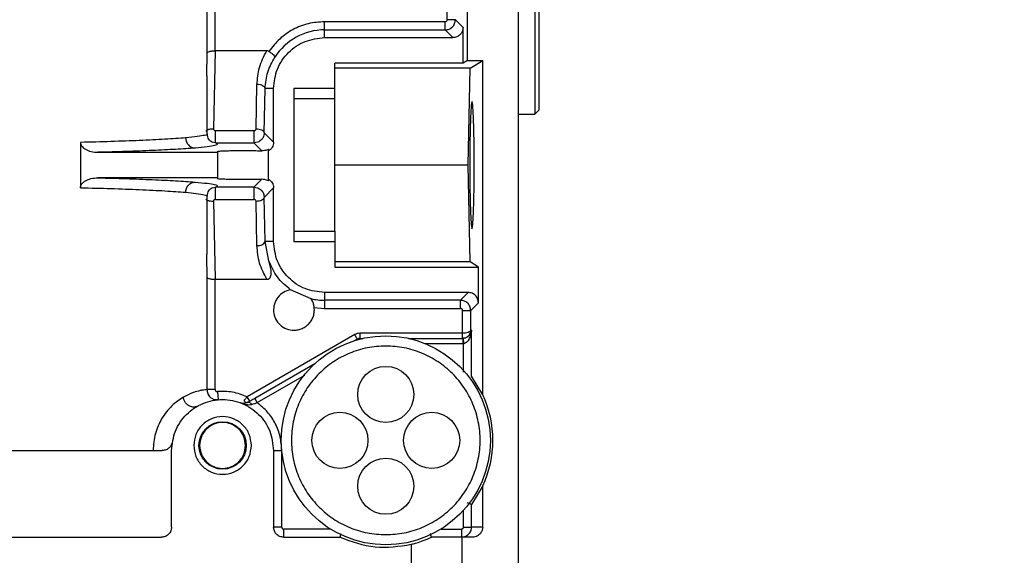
# Model space of a CAD drawing. Header units: inches. Extents: x 170 to 312, y 215 to 248.
# Tile 299 of 387: x 250.551 to 250.789, y 243.853 to 243.982. Entities that reach past the tile are written whole.
import ezdxf

# ---------------------------------------------------------------- set-up
doc = ezdxf.new("R2010")
doc.units = ezdxf.units.IN
doc.header["$LTSCALE"] = 0.25
doc.header["$MEASUREMENT"] = 0
doc.layers.add('ANNOTATIONS', color=1, linetype='Continuous')
doc.layers.add('STANDARD MOTOR LH', color=7, linetype='Continuous')
doc.styles.add('ARIAL', font='arial.ttf', dxfattribs={"height": 0.09375})
doc.dimstyles.new('STANDARD$0', dxfattribs={"dimtxt": 0.09375, "dimasz": 0.09375, "dimexe": 0.03125, "dimexo": 0.046875, "dimgap": 0.09, "dimtad": 0, "dimtih": 1, "dimtoh": 1, "dimdec": 4, "dimzin": 0, "dimdsep": 46, "dimtxsty": 'ARIAL', "dimcen": 0.09, "dimadec": 0, "dimazin": 0, "dimtfac": 1, "dimtdec": 4, "dimtofl": 0, "dimtmove": 0, "dimatfit": 1, "dimfxl": 1, "dimtolj": 1, "dimtzin": 0, "dimarcsym": 0})

# ---------------------------------------------------------------- blocks, each defined once
blk = doc.blocks.new('*D187')
at = {"layer": 'ANNOTATIONS', "color": 0, "lineweight": -2, "transparency": 16777216}
for p, q in [((250.4732333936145, 244.139293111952), (250.4732333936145, 244.8907997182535)), ((251.259529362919, 243.2925159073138), (251.259529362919, 244.8907997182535)), ((250.5669833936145, 244.8595497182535), (250.5764345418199, 244.8595497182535)), ((251.165779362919, 244.8595497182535), (251.1466545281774, 244.8595497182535))]:
    blk.add_line(p, q, dxfattribs=at)
at = {"layer": 'ANNOTATIONS', "color": 0, "transparency": 16777216}
for points in [[(250.5669833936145, 244.8751747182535), (250.5669833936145, 244.8439247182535), (250.4732333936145, 244.8595497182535)], [(251.165779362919, 244.8751747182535), (251.165779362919, 244.8439247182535), (251.259529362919, 244.8595497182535)]]:
    blk.add_solid(points, dxfattribs=at)
at = {"layer": 'defpoints', "color": 0, "transparency": 16777216}
for p in [(250.4732333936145, 244.8595497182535), (250.4732333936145, 244.092418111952), (251.259529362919, 243.2456409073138)]:
    blk.add_point(p, dxfattribs=at)
at = {"layer": 'ANNOTATIONS', "color": 0, "transparency": 16777216, "insert": (250.8615445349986, 244.8595497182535), "char_height": 0.09375, "attachment_point": 5, "style": 'ARIAL'}
blk.add_mtext('\\A1;17 3/8"', dxfattribs=at)
blk = doc.blocks.new('*D188')
at = {"layer": 'ANNOTATIONS', "color": 0, "lineweight": -2, "transparency": 16777216}
for p, q in [((250.3584835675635, 244.6822504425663), (250.3584835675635, 245.2424847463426)), ((251.259529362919, 243.2925159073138), (251.259529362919, 245.2424847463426)), ((250.4522335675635, 245.2112347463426), (250.66676387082, 245.2112347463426)), ((251.165779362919, 245.2112347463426), (251.0289560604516, 245.2112347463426))]:
    blk.add_line(p, q, dxfattribs=at)
at = {"layer": 'ANNOTATIONS', "color": 0, "transparency": 16777216}
for points in [[(250.4522335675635, 245.2268597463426), (250.4522335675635, 245.1956097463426), (250.3584835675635, 245.2112347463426)], [(251.165779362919, 245.2268597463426), (251.165779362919, 245.1956097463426), (251.259529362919, 245.2112347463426)]]:
    blk.add_solid(points, dxfattribs=at)
at = {"layer": 'defpoints', "color": 0, "transparency": 16777216}
for p in [(250.3584835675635, 245.2112347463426), (250.3584835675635, 244.6353754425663), (251.259529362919, 243.2456409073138)]:
    blk.add_point(p, dxfattribs=at)
at = {"layer": 'ANNOTATIONS', "color": 0, "transparency": 16777216, "insert": (250.8478599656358, 245.2112347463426), "char_height": 0.09375, "attachment_point": 5, "style": 'ARIAL'}
blk.add_mtext('\\A1;20"', dxfattribs=at)

msp = doc.modelspace()

# ---------------------------------------------------------------- linework, layer by layer
at = {"layer": 'STANDARD MOTOR LH'}
for p, q in [((250.6714996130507, 243.7554834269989), (250.6714996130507, 244.2672944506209)), ((250.6754366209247, 244.1565661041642), (250.6754366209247, 243.9597157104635)), ((250.6764208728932, 244.1555818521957), (250.6764208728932, 243.960699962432)), ((250.6591964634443, 243.9726475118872), (250.6591964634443, 244.1436343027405)), ((250.5963789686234, 244.052057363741), (250.5963789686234, 243.9744583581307)), ((250.5983512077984, 243.9749858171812), (250.5983453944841, 244.0520573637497)), ((250.6543310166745, 243.9824965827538), (250.6543310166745, 244.0520571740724)), ((250.6247476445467, 243.9781704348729), (250.6247476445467, 243.9820047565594)), ((250.6538391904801, 243.9820047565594), (250.6247476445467, 243.9820047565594)), ((250.656298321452, 243.9824965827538), (250.6543310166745, 243.9824965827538)), ((250.6581653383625, 243.980629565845), (250.6562983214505, 243.9824965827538)), ((250.6247476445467, 243.9800374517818), (250.6538391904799, 243.9800374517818)), ((250.655706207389, 243.9781704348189), (250.6538391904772, 243.9800374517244)), ((250.658165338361, 243.9720188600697), (250.658165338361, 243.9806295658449)), ((250.6247476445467, 243.9781704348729), (250.655706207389, 243.9781704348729)), ((250.5963789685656, 243.9744583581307), (250.5962734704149, 243.9689285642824)), ((250.5983512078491, 243.9749858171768), (250.5979673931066, 243.9561894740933)), ((250.6107995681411, 243.9749858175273), (250.5983512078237, 243.9749858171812)), ((250.658165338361, 243.9720188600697), (250.627208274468, 243.9720188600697)), ((250.627208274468, 243.9633870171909), (250.627208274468, 243.9720188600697)), ((250.6591964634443, 243.9726475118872), (250.658165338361, 243.9720188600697)), ((250.6591964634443, 243.9726475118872), (250.6628874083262, 243.9726475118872)), ((250.6598383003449, 243.9707885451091), (250.6628874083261, 243.9726475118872)), ((250.6628874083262, 243.8919798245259), (250.6628874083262, 243.9726475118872)), ((250.5964504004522, 243.9549274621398), (250.5964504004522, 243.9689285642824)), ((250.6598383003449, 243.9707885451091), (250.627208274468, 243.9707885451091)), ((250.6593670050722, 243.9474125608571), (250.6598383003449, 243.9707885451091)), ((250.6082219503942, 243.956186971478), (250.6084369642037, 243.9668515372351)), ((250.6101892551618, 243.9552027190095), (250.6104042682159, 243.965867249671)), ((250.6124444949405, 243.9658672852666), (250.6104042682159, 243.965867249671)), ((250.6124444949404, 243.9529474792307), (250.6124444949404, 243.9658672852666)), ((250.627208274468, 243.9658672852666), (250.617365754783, 243.9658672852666)), ((250.617365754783, 243.9658672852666), (250.617365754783, 243.9289578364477)), ((250.627208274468, 243.9633870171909), (250.617365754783, 243.9633870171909)), ((250.6714996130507, 243.9597157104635), (250.6754366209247, 243.9597157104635)), ((250.6754366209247, 243.9597157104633), (250.6764208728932, 243.960699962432)), ((250.6077204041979, 243.9557048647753), (250.5984323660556, 243.9557048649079)), ((250.6124444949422, 243.9529474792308), (250.6101892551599, 243.9552027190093)), ((250.565876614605, 243.952878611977), (250.565876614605, 243.9419465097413)), ((250.5984323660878, 243.952753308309), (250.597512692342, 243.9529302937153)), ((250.5984323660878, 243.9527533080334), (250.6077204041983, 243.9527533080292)), ((250.6086305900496, 243.9529278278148), (250.6077204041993, 243.9527533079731)), ((250.6096265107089, 243.9508472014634), (250.6077204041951, 243.9527533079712)), ((250.5700779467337, 243.9504883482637), (250.5989110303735, 243.9504883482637)), ((250.5989110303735, 243.9504883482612), (250.5989110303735, 243.9441219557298)), ((250.6112141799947, 243.9511712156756), (250.6112141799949, 243.950817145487)), ((250.6112141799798, 243.9440079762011), (250.6112141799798, 243.9508171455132)), ((250.6593670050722, 243.9474125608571), (250.627208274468, 243.9474125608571)), ((250.6598383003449, 243.9240365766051), (250.6593670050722, 243.9474125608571)), ((250.5989110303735, 243.9443367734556), (250.5700779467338, 243.9443367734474)), ((250.6077204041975, 243.9420718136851), (250.6096265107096, 243.9439779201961)), ((250.6112141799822, 243.9440079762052), (250.6112141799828, 243.9436539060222)), ((250.597512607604, 243.9418947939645), (250.5984323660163, 243.9420718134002)), ((250.6077204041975, 243.9420718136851), (250.5984323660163, 243.9420718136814)), ((250.6077204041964, 243.9420718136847), (250.6086317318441, 243.9418968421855)), ((250.6101892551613, 243.9396224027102), (250.6124444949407, 243.9418776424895)), ((250.6124444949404, 243.9289578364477), (250.6124444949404, 243.9418776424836)), ((250.5964504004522, 243.9258965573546), (250.5964504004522, 243.9398991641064)), ((250.5979673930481, 243.938635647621), (250.5983512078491, 243.9198393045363)), ((250.5984323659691, 243.9391202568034), (250.6077204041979, 243.939120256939)), ((250.6084369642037, 243.9279735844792), (250.6082219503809, 243.9386381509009)), ((250.6104042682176, 243.9289578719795), (250.6101892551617, 243.9396224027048)), ((250.617365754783, 243.9314381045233), (250.627208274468, 243.9314381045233)), ((250.627208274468, 243.9314381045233), (250.627208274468, 243.9228062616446)), ((250.6124444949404, 243.9289578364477), (250.6104042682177, 243.9289578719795)), ((250.6112943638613, 243.924300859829), (250.6104042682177, 243.9289578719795)), ((250.617365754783, 243.9289578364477), (250.627208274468, 243.9289578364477)), ((250.5962734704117, 243.9258965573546), (250.5962824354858, 243.9254266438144)), ((250.5962824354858, 243.9254266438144), (250.5963789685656, 243.9203667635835)), ((250.6598383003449, 243.9240365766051), (250.627208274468, 243.9240365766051)), ((250.6618562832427, 243.9228062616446), (250.6598383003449, 243.9240365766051)), ((250.627208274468, 243.9228062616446), (250.6618562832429, 243.9228062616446)), ((250.6618562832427, 243.9141955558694), (250.6618562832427, 243.9228062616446)), ((250.5963789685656, 243.9203667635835), (250.5963789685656, 243.8932209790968)), ((250.5983453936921, 243.8932209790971), (250.5983512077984, 243.919839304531)), ((250.5983512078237, 243.919839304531), (250.6107995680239, 243.9198393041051)), ((250.6215332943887, 243.9150889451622), (250.6165426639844, 243.9173235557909)), ((250.6593971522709, 243.9166546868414), (250.6247476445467, 243.9166546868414)), ((250.6247476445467, 243.9166546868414), (250.6247476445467, 243.9128203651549)), ((250.657530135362, 243.9147876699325), (250.6593971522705, 243.9166546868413)), ((250.657530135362, 243.9147876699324), (250.6247476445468, 243.9147876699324)), ((250.659989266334, 243.9123285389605), (250.6618562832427, 243.9141955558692)), ((250.6222570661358, 243.9130137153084), (250.6247476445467, 243.9128203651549)), ((250.6247476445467, 243.9128203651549), (250.657530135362, 243.9128203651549)), ((250.6580219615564, 243.9123285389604), (250.6599892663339, 243.9123285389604)), ((250.6580219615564, 243.9068126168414), (250.6580219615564, 243.9123285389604)), ((250.6599892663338, 243.9075503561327), (250.6599892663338, 243.9123285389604)), ((250.6602040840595, 243.9075503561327), (250.6599892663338, 243.9075503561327)), ((250.6602040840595, 243.8964443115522), (250.6602040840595, 243.9075503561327)), ((250.6320175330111, 243.9064825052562), (250.6060653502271, 243.891499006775)), ((250.6320029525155, 243.9050534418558), (250.6326326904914, 243.9054170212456)), ((250.6326326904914, 243.9054170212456), (250.632017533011, 243.9064825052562)), ((250.6332478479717, 243.9068121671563), (250.6332478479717, 243.9055818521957)), ((250.6579961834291, 243.9068121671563), (250.6332478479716, 243.9068121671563)), ((250.6332478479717, 243.9055818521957), (250.6339750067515, 243.9055818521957)), ((250.6450478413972, 243.9055818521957), (250.6581250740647, 243.9055818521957)), ((250.658021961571, 243.9068126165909), (250.6579961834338, 243.9068121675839)), ((250.657996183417, 243.9055818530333), (250.6579961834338, 243.9068121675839)), ((250.6579961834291, 243.9055818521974), (250.6580648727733, 243.9055830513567)), ((250.6581938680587, 243.9055830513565), (250.6581250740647, 243.9055818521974)), ((250.6581250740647, 243.9055818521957), (250.6581250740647, 243.9043515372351)), ((250.6581938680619, 243.9055830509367), (250.6582367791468, 243.9043534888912)), ((250.6489816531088, 243.9043515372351), (250.6581250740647, 243.9043515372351)), ((250.658236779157, 243.9043534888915), (250.6581250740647, 243.9043515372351)), ((250.6582367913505, 243.8974634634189), (250.6582368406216, 243.9043534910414)), ((250.6078996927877, 243.8911374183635), (250.6224135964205, 243.8995170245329)), ((250.608514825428, 243.8900719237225), (250.6199858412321, 243.8966947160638)), ((250.6602040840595, 243.8964443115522), (250.6602064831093, 243.8964431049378)), ((250.6628874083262, 243.891979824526), (250.6602064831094, 243.8964431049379)), ((250.5983453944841, 243.8932209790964), (250.5963789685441, 243.8932209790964)), ((250.5986733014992, 243.8907693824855), (250.598505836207, 243.8907846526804)), ((250.5988660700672, 243.8907518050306), (250.5987954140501, 243.8907582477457)), ((250.5987958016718, 243.8907360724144), (250.5990552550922, 243.8907700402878)), ((250.5988814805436, 243.8927308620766), (250.5990552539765, 243.8907700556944)), ((250.6066805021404, 243.8904335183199), (250.6060653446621, 243.8914990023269)), ((250.608514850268, 243.890071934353), (250.6078996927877, 243.8911374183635)), ((250.6715119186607, 243.8875573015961), (250.6714996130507, 243.8875573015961)), ((250.5878381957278, 243.8600601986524), (250.5878381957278, 243.8785149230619)), ((250.6124444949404, 243.8785149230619), (250.6124444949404, 243.8600601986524)), ((250.6124444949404, 243.8785149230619), (250.6144129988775, 243.8785149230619)), ((250.6144129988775, 243.8600601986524), (250.6144129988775, 243.8784873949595)), ((250.6628874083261, 243.8699712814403), (250.6602064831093, 243.8655080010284)), ((250.6628874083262, 243.8600601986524), (250.6628874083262, 243.8699712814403)), ((250.6602040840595, 243.865506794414), (250.6602064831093, 243.8655080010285)), ((250.6602040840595, 243.8600601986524), (250.6602040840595, 243.865506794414)), ((250.658236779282, 243.8600601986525), (250.658236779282, 243.8640793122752)), ((250.6144129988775, 243.8600601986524), (250.6124444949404, 243.8600601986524)), ((250.6149051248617, 243.8575995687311), (250.6149051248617, 243.8595680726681)), ((250.6261756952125, 243.8595680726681), (250.6149051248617, 243.8595680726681)), ((250.6528471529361, 243.8595680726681), (250.6577443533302, 243.8595680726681)), ((250.6577443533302, 243.8595680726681), (250.6577443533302, 243.8575995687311)), ((250.6628874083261, 243.8600601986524), (250.6602040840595, 243.8600601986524)), ((250.534475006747, 243.8575995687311), (250.5853775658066, 243.8575995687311)), ((250.6149051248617, 243.8575995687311), (250.6285071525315, 243.8575995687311)), ((250.6579661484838, 243.8512422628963), (250.6579661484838, 243.8575995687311)), ((250.6604252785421, 243.8575995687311), (250.6579661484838, 243.8575995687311)), ((250.6456629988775, 243.8558819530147), (250.6456629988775, 243.8510275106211)), ((250.6714996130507, 243.8555691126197), (250.6715119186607, 243.8555691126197))]:
    msp.add_line(p, q, dxfattribs=at)
for centre, radius in [((250.6395114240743, 243.8809755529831), 0.02522145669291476), ((250.6395114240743, 243.8920483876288), 0.006766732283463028), ((250.6284385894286, 243.8809755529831), 0.006766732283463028), ((250.65058425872, 243.8809755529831), 0.006766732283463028), ((250.6001413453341, 243.8797452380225), 0.005720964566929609), ((250.6395114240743, 243.8699027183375), 0.006766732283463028)]:
    msp.add_circle(centre, radius, dxfattribs=at)
for centre, radius, start, end in [((250.6247476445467, 243.9658672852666), 0.01417016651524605, 90, 147.8344107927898), ((250.6087611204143, 243.9297838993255), 0.001839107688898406, 259.8481647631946, 333.3098736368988), ((250.6247476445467, 243.9289578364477), 0.01417016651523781, 256.6752316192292, 270.0000000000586), ((250.6332478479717, 243.9043515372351), 0.00123031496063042, 90, 120.0000000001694), ((250.6395114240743, 243.8809755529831), 0.02583661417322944, 334.7912347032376, 25.20876529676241)]:
    msp.add_arc(centre, radius, start, end, dxfattribs=at)
for points in [[(250.6247476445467, 243.9820047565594), (250.623427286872, 243.9819113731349), (250.6207865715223, 243.9817246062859), (250.6170770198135, 243.9802265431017), (250.6137693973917, 243.9779760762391), (250.6121459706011, 243.9758849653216), (250.6113342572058, 243.9748394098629)], [(250.65383919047, 243.9800374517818), (250.65383919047, 243.9800744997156), (250.65383919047, 243.9801485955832), (250.65383919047, 243.9806067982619), (250.65383919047, 243.9812481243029), (250.65383919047, 243.9817525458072), (250.65383919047, 243.9820047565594)], [(250.6124444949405, 243.9658672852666), (250.6126294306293, 243.9674794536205), (250.6129993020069, 243.9707037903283), (250.6158443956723, 243.974770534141), (250.619911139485, 243.9776156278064), (250.6231354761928, 243.9779854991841), (250.6247476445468, 243.9781704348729)], [(250.6104042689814, 243.9658672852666), (250.6103682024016, 243.9659938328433), (250.6102960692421, 243.9662469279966), (250.609838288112, 243.9665683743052), (250.6091957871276, 243.9667974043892), (250.6086899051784, 243.9668334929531), (250.6084369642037, 243.9668515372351)], [(250.627208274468, 243.9314381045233), (250.627208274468, 243.9317635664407), (250.627208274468, 243.9324144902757), (250.627208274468, 243.9361455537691), (250.627208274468, 243.94132362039), (250.627208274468, 243.9474125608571), (250.627208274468, 243.9535015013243), (250.627208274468, 243.9586795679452), (250.627208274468, 243.9624106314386), (250.627208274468, 243.9630615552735), (250.627208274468, 243.9633870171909)], [(250.5984323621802, 243.9527533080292), (250.5984323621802, 243.9527718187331), (250.5984323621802, 243.952808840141), (250.5984323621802, 243.9530251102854), (250.5984323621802, 243.9533438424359), (250.5984323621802, 243.9537557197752), (250.5984323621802, 243.9542308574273), (250.5984323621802, 243.9547372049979), (250.5984323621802, 243.9552470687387), (250.5984323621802, 243.9555522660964), (250.5984323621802, 243.9557048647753)], [(250.6077204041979, 243.9557048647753), (250.6077204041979, 243.9555522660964), (250.6077204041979, 243.9552470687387), (250.6077204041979, 243.9547372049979), (250.6077204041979, 243.9542308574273), (250.6077204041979, 243.9537557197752), (250.6077204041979, 243.9533438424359), (250.6077204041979, 243.9530251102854), (250.6077204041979, 243.952808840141), (250.6077204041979, 243.9527718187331), (250.6077204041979, 243.9527533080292)], [(250.6082219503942, 243.9561869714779), (250.6084748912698, 243.9561689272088), (250.6089807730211, 243.9561328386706), (250.609623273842, 243.955903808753), (250.6100810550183, 243.9555823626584), (250.6101531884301, 243.9553292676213), (250.610189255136, 243.9552027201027)], [(250.5984323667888, 243.939120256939), (250.5984323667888, 243.9392728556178), (250.5984323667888, 243.9395780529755), (250.5984323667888, 243.9400879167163), (250.5984323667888, 243.940594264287), (250.5984323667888, 243.941069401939), (250.5984323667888, 243.9414812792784), (250.5984323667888, 243.9418000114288), (250.5984323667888, 243.9420162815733), (250.5984323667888, 243.9420533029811), (250.5984323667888, 243.9420718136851)], [(250.6077204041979, 243.9420718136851), (250.6077204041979, 243.9420533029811), (250.6077204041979, 243.9420162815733), (250.6077204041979, 243.9418000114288), (250.6077204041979, 243.9414812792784), (250.6077204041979, 243.941069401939), (250.6077204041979, 243.940594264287), (250.6077204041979, 243.9400879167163), (250.6077204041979, 243.9395780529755), (250.6077204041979, 243.9392728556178), (250.6077204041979, 243.939120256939)], [(250.6101892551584, 243.9396224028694), (250.6101531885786, 243.9394958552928), (250.6100810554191, 243.9392427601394), (250.6096232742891, 243.9389213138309), (250.6089807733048, 243.9386922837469), (250.6084748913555, 243.9386561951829), (250.6082219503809, 243.9386381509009)], [(250.6247476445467, 243.9166546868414), (250.6231354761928, 243.9168396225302), (250.619911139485, 243.9172094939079), (250.6158443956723, 243.9200545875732), (250.6129993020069, 243.9241213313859), (250.6126294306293, 243.9273456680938), (250.6124444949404, 243.9289578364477)], [(250.6165426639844, 243.9173235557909), (250.6153939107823, 243.9182803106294), (250.613096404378, 243.9201938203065), (250.6118950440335, 243.9229318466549), (250.6112943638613, 243.924300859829)], [(250.6165426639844, 243.9173235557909), (250.6159526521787, 243.917156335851), (250.6147726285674, 243.9168218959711), (250.6133868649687, 243.9155486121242), (250.6125364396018, 243.9139024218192), (250.6123477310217, 243.912049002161), (250.6128437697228, 243.910253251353), (250.6139575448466, 243.9087724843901), (250.6155367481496, 243.9077489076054), (250.6167560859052, 243.907616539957), (250.617365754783, 243.9075503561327)], [(250.6575301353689, 243.9128203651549), (250.6575301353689, 243.9130725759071), (250.6575301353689, 243.9135769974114), (250.6575301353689, 243.9142183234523), (250.6575301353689, 243.9146765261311), (250.6575301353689, 243.9147506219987), (250.6575301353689, 243.9147876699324)], [(250.617365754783, 243.9075503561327), (250.6177104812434, 243.9075713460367), (250.6183999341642, 243.9076133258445), (250.6193885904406, 243.9079480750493), (250.6202883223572, 243.9084663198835), (250.6210591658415, 243.9091649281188), (250.6216686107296, 243.9100080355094), (250.6220845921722, 243.9109593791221), (250.6223083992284, 243.9119788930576), (250.6222741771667, 243.9126687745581), (250.6222570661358, 243.9130137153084)], [(250.6332478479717, 243.9068121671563), (250.6330318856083, 243.9067979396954), (250.6325999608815, 243.9067694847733), (250.6322116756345, 243.9065781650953), (250.632017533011, 243.9064825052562)], [(250.6395114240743, 243.9037363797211), (250.6380217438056, 243.9036516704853), (250.635042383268, 243.9034822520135), (250.6307450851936, 243.9021288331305), (250.6267846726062, 243.9000253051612), (250.6233133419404, 243.8971728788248), (250.620464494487, 243.8937025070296), (250.6183476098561, 243.889741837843), (250.6170440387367, 243.8854446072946), (250.6166038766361, 243.8809755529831), (250.6170440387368, 243.8765064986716), (250.6183476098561, 243.8722092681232), (250.620464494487, 243.8682485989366), (250.6233133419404, 243.8647782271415), (250.6267846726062, 243.8619258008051), (250.6307450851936, 243.8598222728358), (250.635042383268, 243.8584688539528), (250.6380217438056, 243.858299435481), (250.6395114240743, 243.8582147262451)], [(250.6395114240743, 243.8582147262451), (250.6410011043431, 243.858299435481), (250.6439804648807, 243.8584688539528), (250.648277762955, 243.8598222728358), (250.6522381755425, 243.8619258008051), (250.6557095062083, 243.8647782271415), (250.6585583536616, 243.8682485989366), (250.6606752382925, 243.8722092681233), (250.6619788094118, 243.8765064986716), (250.6624189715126, 243.8809755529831), (250.6619788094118, 243.8854446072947), (250.6606752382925, 243.889741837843), (250.6585583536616, 243.8937025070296), (250.6557095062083, 243.8971728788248), (250.6522381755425, 243.9000253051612), (250.648277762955, 243.9021288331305), (250.6439804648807, 243.9034822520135), (250.6410011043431, 243.9036516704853), (250.6395114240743, 243.9037363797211)], [(250.5878381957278, 243.8785149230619), (250.5880231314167, 243.8801251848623), (250.5883930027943, 243.8833457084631), (250.5912380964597, 243.8874410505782), (250.5953048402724, 243.8901774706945), (250.6001413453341, 243.891138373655), (250.6049778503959, 243.8901774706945), (250.6090445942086, 243.8874410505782), (250.611889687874, 243.8833457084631), (250.6122595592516, 243.8801251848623), (250.6124444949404, 243.8785149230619)], [(250.6060653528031, 243.8914989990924), (250.6049080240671, 243.8919374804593), (250.6025933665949, 243.892814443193), (250.6001187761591, 243.892758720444), (250.5988814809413, 243.8927308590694)], [(250.6144129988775, 243.8785149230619), (250.6143366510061, 243.8796380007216), (250.6141839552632, 243.8818841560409), (250.6129566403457, 243.885055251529), (250.611108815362, 243.8879096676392), (250.6093794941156, 243.8893511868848), (250.6085148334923, 243.8900719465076)], [(250.6070926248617, 243.8797452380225), (250.6069881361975, 243.8806550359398), (250.6067791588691, 243.8824746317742), (250.6051716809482, 243.8847885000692), (250.602873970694, 243.8863345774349), (250.6001413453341, 243.8868774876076), (250.5974087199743, 243.8863345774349), (250.5951110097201, 243.8847885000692), (250.5935035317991, 243.8824746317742), (250.5932945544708, 243.8806550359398), (250.5931900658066, 243.8797452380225)], [(250.605677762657, 243.8797452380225), (250.605594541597, 243.8804698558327), (250.6054280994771, 243.8819190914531), (250.6041478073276, 243.8837619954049), (250.602317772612, 243.8849933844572), (250.6001413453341, 243.8854257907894), (250.5979649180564, 243.8849933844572), (250.5961348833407, 243.8837619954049), (250.5948545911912, 243.8819190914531), (250.5946881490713, 243.8804698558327), (250.5946049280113, 243.8797452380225)], [(250.5931900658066, 243.8797452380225), (250.5932945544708, 243.8788354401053), (250.5935035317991, 243.8770158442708), (250.5951110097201, 243.8747019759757), (250.5974087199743, 243.87315589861), (250.6001413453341, 243.8726129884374), (250.6028739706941, 243.87315589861), (250.6051716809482, 243.8747019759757), (250.6067791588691, 243.8770158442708), (250.6069881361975, 243.8788354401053), (250.6070926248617, 243.8797452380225)], [(250.5946049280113, 243.8797452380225), (250.5946881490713, 243.8790206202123), (250.5948545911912, 243.8775713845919), (250.5961348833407, 243.8757284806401), (250.5979649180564, 243.8744970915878), (250.6001413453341, 243.8740646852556), (250.602317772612, 243.8744970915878), (250.6041478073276, 243.8757284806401), (250.6054280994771, 243.8775713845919), (250.605594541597, 243.8790206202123), (250.605677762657, 243.8797452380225)], [(250.5878381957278, 243.8600601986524), (250.5878012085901, 243.8597377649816), (250.5877272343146, 243.85909289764), (250.5871582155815, 243.8582795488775), (250.5863448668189, 243.8577105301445), (250.5856999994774, 243.8576365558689), (250.5853775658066, 243.8575995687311)], [(250.6149051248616, 243.8575995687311), (250.6145826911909, 243.8576365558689), (250.6139378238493, 243.8577105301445), (250.6131244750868, 243.8582795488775), (250.6125554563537, 243.8590928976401), (250.6124814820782, 243.8597377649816), (250.6124444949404, 243.8600601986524)], [(250.658236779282, 243.8600601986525), (250.6584889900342, 243.8600601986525), (250.6589934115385, 243.8600601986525), (250.6596347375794, 243.8600601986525), (250.6600929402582, 243.8600601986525), (250.6601670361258, 243.8600601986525), (250.6602040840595, 243.8600601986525)], [(250.6285071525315, 243.8575995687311), (250.6312927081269, 243.8565766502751), (250.6368638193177, 243.8545308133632), (250.6427299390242, 243.8554315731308), (250.6456629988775, 243.8558819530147)], [(250.6579661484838, 243.8575995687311), (250.6579366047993, 243.8575995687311), (250.6578775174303, 243.8575995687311), (250.6574072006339, 243.8575995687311), (250.6566818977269, 243.8575995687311), (250.6557099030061, 243.8575995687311), (250.6545463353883, 243.8575995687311), (250.6532483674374, 243.8575995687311), (250.6518749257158, 243.8575995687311), (250.6509687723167, 243.8575995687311), (250.6505156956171, 243.8575995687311)]]:
    msp.add_open_spline(points, degree=3, dxfattribs=at)
for points, knots in [([(250.6538391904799, 243.980037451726), (250.6541613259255, 243.9800747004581), (250.6548055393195, 243.9801491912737), (250.6556180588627, 243.9807181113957), (250.6561866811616, 243.9815306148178), (250.6562611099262, 243.9821746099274), (250.6562983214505, 243.9824965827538)], [0, 0, 0, 0, 0.2500638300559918, 0.500083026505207, 0.7500607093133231, 1, 1, 1, 1]), ([(250.65383919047, 243.9820047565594), (250.6539040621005, 243.9820117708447), (250.6540333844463, 243.9820257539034), (250.6541941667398, 243.9821410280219), (250.6543105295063, 243.9823017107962), (250.6543241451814, 243.9824312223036), (250.6543310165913, 243.9824965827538)], [0, 0, 0, 0, 0.2507503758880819, 0.4998737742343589, 0.7476017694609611, 1, 1, 1, 1]), ([(250.6581653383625, 243.9806295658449), (250.6581283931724, 243.9803072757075), (250.658054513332, 243.9796627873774), (250.6574859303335, 243.9788498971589), (250.6566730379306, 243.9782812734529), (250.6560285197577, 243.9782073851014), (250.655706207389, 243.9781704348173)], [0, 0, 0, 0, 0.2500299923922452, 0.4999886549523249, 0.7499529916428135, 1, 1, 1, 1]), ([(250.5963789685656, 243.9744583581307), (250.5963963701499, 243.9744992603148), (250.5964288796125, 243.9745756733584), (250.5966192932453, 243.9746999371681), (250.5969073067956, 243.9748111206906), (250.5972835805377, 243.9748936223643), (250.5977372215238, 243.9749635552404), (250.5981101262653, 243.974977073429), (250.5983512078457, 243.9749858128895)], [0, 0, 0, 0, 0.1558610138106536, 0.2911779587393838, 0.4999438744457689, 0.6360505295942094, 0.7647079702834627, 1, 1, 1, 1]), ([(250.6084369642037, 243.9668515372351), (250.6085513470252, 243.9682300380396), (250.6087861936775, 243.9710603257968), (250.6101169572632, 243.9736549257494), (250.6107995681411, 243.9749858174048)], [0, 0, 0, 0, 0.4870532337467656, 1, 1, 1, 1]), ([(250.6113342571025, 243.9748394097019), (250.611253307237, 243.9748818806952), (250.6110859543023, 243.9749696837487), (250.6108970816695, 243.9749803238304), (250.6107995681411, 243.9749858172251)], [0, 0, 0, 0, 0.4837074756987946, 1, 1, 1, 1]), ([(250.6113342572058, 243.9748394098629), (250.6115417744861, 243.9746974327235), (250.6119636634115, 243.9744087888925), (250.6124514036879, 243.9739773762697), (250.6127520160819, 243.9736118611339), (250.6127522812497, 243.9734779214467), (250.6127524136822, 243.9734110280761)], [0, 0, 0, 0, 0.2461971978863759, 0.5005263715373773, 0.7505483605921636, 1, 1, 1, 1]), ([(250.6104042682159, 243.965867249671), (250.6105300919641, 243.9672223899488), (250.6107746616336, 243.9698564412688), (250.6121060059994, 243.9722492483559), (250.6127524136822, 243.9734110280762)], [0, 0, 0, 0, 0.5144699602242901, 1, 1, 1, 1]), ([(250.6608466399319, 243.9474125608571), (250.6608389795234, 243.9493727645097), (250.6608273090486, 243.9523590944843), (250.6607601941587, 243.9559332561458), (250.660678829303, 243.958860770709), (250.660564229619, 243.9611240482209), (250.6604335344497, 243.9625049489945), (250.6603095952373, 243.9629445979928), (250.6601856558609, 243.9625049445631), (250.6600549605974, 243.9611240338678), (250.6599403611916, 243.9588607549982), (250.6598589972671, 243.9559332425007), (250.6597918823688, 243.9523590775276), (250.6597802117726, 243.949372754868), (250.6597725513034, 243.9474125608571)], [0, 0, 0, 0, 0.1212308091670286, 0.1846926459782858, 0.2498695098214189, 0.3548154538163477, 0.4224300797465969, 0.4999999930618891, 0.5775706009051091, 0.6451854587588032, 0.7501304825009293, 0.8153077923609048, 0.8787697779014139, 1, 1, 1, 1]), ([(250.59639883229, 243.9549274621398), (250.5964156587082, 243.9549165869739), (250.5965925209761, 243.9548022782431), (250.5958808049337, 243.9545826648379), (250.5942757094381, 243.9542748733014), (250.5922479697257, 243.9540809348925), (250.5912315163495, 243.9539837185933)], [0, 0, 0, 0, 0.03387016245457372, 0.3560088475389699, 0.6771839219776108, 1, 1, 1, 1]), ([(250.5961301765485, 243.9556337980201), (250.5961687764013, 243.9556819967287), (250.5962594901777, 243.9557952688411), (250.5965007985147, 243.9559439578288), (250.5968231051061, 243.9560712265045), (250.5973030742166, 243.9561848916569), (250.5977062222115, 243.956187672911), (250.5979673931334, 243.9561894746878)], [0, 0, 0, 0, 0.134354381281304, 0.315747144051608, 0.497139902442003, 0.6742326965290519, 1, 1, 1, 1]), ([(250.597718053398, 243.9528576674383), (250.5973591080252, 243.9530707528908), (250.5966474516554, 243.9534932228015), (250.5965157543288, 243.9544652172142), (250.5964504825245, 243.9549469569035)], [0, 0, 0, 0, 0.5043801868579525, 1, 1, 1, 1]), ([(250.5979673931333, 243.9561894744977), (250.597969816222, 243.9561265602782), (250.5979745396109, 243.95600391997), (250.5980627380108, 243.9558677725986), (250.5981567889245, 243.9557846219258), (250.5982399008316, 243.9557387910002), (250.5983330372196, 243.9557103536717), (250.5983987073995, 243.9557067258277), (250.5984323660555, 243.9557048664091)], [0, 0, 0, 0, 0.264747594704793, 0.516079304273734, 0.640404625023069, 0.7583606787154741, 0.8761499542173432, 1, 1, 1, 1]), ([(250.6077204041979, 243.9557048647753), (250.6077536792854, 243.9557067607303), (250.6078192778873, 243.9557104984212), (250.6079464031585, 243.9557488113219), (250.6080823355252, 243.9558416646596), (250.6081985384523, 243.9559996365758), (250.6082140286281, 243.9561235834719), (250.6082219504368, 243.9561869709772)], [0, 0, 0, 0, 0.1207105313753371, 0.2379690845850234, 0.4831299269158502, 0.7356682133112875, 1, 1, 1, 1]), ([(250.6101892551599, 243.9552027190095), (250.6101730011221, 243.9549954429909), (250.610142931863, 243.9546119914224), (250.6099034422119, 243.9540088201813), (250.6095419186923, 243.9535157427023), (250.6090807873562, 243.9531372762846), (250.6087790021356, 243.9529968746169), (250.6086305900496, 243.9529278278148)], [0, 0, 0, 0, 0.2134450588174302, 0.3948640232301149, 0.6605743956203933, 0.8330771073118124, 1, 1, 1, 1]), ([(250.5658766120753, 243.952878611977), (250.5658901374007, 243.9527350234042), (250.5659179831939, 243.9524394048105), (250.5661511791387, 243.9519964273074), (250.5665343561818, 243.9515692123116), (250.5672800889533, 243.9510544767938), (250.5684788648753, 243.9505931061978), (250.5695201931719, 243.9505248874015), (250.5700779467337, 243.9504883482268)], [0, 0, 0, 0, 0.0816521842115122, 0.1681046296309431, 0.2798987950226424, 0.4067323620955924, 0.6822355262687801, 1, 1, 1, 1]), ([(250.5912315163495, 243.9539837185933), (250.5896652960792, 243.9538641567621), (250.5866191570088, 243.9536316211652), (250.5803563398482, 243.9533314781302), (250.5735105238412, 243.953076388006), (250.5683664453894, 243.9529431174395), (250.565876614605, 243.952878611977)], [0, 0, 0, 0, 0.2725274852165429, 0.5300382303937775, 0.7725296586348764, 1, 1, 1, 1]), ([(250.5912315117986, 243.9539837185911), (250.5912649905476, 243.9536776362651), (250.591316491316, 243.9532067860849), (250.5916009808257, 243.9526387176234), (250.5918934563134, 243.9522463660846), (250.5922553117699, 243.9519282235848), (250.592781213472, 243.9516175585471), (250.5932181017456, 243.9515612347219), (250.5935023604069, 243.9515245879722)], [0, 0, 0, 0, 0.2389706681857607, 0.3676114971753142, 0.4990634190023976, 0.630651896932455, 0.7596859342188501, 1, 1, 1, 1]), ([(250.5984323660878, 243.9527533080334), (250.598672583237, 243.9526490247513), (250.599153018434, 243.9524404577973), (250.5983969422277, 243.9521270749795), (250.5966578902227, 243.9518184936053), (250.5945542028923, 243.951622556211), (250.5935023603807, 243.9515245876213)], [0, 0, 0, 0, 0.2499992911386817, 0.4999995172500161, 0.7500000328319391, 1, 1, 1, 1]), ([(250.6124444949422, 243.9529474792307), (250.6124274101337, 243.9527267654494), (250.6123933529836, 243.9522867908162), (250.6121258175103, 243.9516882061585), (250.6117383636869, 243.9511720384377), (250.6113899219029, 243.9509361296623), (250.6112141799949, 243.950817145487)], [0, 0, 0, 0, 0.2567552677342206, 0.5118203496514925, 0.7537791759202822, 1, 1, 1, 1]), ([(250.5935023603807, 243.9515245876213), (250.5920368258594, 243.9514151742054), (250.5891807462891, 243.9512019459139), (250.5834206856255, 243.9509220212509), (250.5771241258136, 243.9506815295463), (250.5723802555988, 243.9505514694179), (250.5700779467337, 243.9504883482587)], [0, 0, 0, 0, 0.2707875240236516, 0.5277192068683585, 0.7707913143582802, 1, 1, 1, 1]), ([(250.5989110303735, 243.9507031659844), (250.5989916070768, 243.9507295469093), (250.5991429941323, 243.9507791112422), (250.6002021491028, 243.9508397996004), (250.6014708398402, 243.9508804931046), (250.6029346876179, 243.9509073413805), (250.604594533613, 243.9509205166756), (250.606431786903, 243.950915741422), (250.6082221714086, 243.9508924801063), (250.6091546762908, 243.950862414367), (250.6096265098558, 243.9508472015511)], [0, 0, 0, 0, 0.1528518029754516, 0.2871771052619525, 0.4029105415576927, 0.4999977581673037, 0.6204192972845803, 0.7438867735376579, 0.8704105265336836, 1, 1, 1, 1]), ([(250.6112141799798, 243.9511712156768), (250.6111934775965, 243.9511781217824), (250.611150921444, 243.9511923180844), (250.6108120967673, 243.9510408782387), (250.6103147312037, 243.9508757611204), (250.6098549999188, 243.9508566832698), (250.609626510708, 243.9508472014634)], [0, 0, 0, 0, 0.2529877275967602, 0.5200456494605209, 0.7614598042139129, 0.9999999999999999, 0.9999999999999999, 0.9999999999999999, 0.9999999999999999]), ([(250.6597725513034, 243.9474125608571), (250.6597802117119, 243.9454523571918), (250.6597918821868, 243.9424660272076), (250.6598589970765, 243.9388918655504), (250.6599403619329, 243.9359643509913), (250.6600549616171, 243.9337010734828), (250.6601856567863, 243.9323201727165), (250.6603095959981, 243.931880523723), (250.660433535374, 243.9323201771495), (250.6605642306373, 243.9337010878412), (250.6606788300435, 243.9359643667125), (250.6607601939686, 243.9388918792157), (250.660827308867, 243.9424660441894), (250.6608389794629, 243.9454523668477), (250.6608466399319, 243.9474125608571)], [0, 0, 0, 0, 0.1212308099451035, 0.1846926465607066, 0.2498695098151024, 0.3548154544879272, 0.4224300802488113, 0.4999999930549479, 0.5775706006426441, 0.6451854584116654, 0.7501304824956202, 0.8153077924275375, 0.8787697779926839, 1, 1, 1, 1]), ([(250.5658766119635, 243.9419465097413), (250.5658900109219, 243.9420889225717), (250.5659176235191, 243.9423824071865), (250.5661471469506, 243.9428226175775), (250.5665259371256, 243.9432482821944), (250.5672644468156, 243.9437624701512), (250.5684652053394, 243.9442298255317), (250.569511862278, 243.9442992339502), (250.5700779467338, 243.9443367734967)], [0, 0, 0, 0, 0.08100100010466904, 0.1669270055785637, 0.2776535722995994, 0.4037641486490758, 0.6775258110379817, 1, 1, 1, 1]), ([(250.5700779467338, 243.9443367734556), (250.572380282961, 243.9442736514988), (250.5771241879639, 243.9441435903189), (250.5834207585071, 243.9439030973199), (250.5891807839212, 243.9436231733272), (250.5920368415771, 243.9434099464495), (250.5935023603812, 243.9433005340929)], [0, 0, 0, 0, 0.2292114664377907, 0.4722843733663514, 0.7292151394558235, 1, 1, 1, 1]), ([(250.5912315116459, 243.9408414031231), (250.5912651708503, 243.9411483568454), (250.5913169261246, 243.9416203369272), (250.5916026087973, 243.9421891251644), (250.5918957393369, 243.9425812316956), (250.592257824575, 243.9428986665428), (250.5927830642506, 243.9432080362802), (250.593218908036, 243.9432640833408), (250.5935023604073, 243.9433005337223)], [0, 0, 0, 0, 0.2396416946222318, 0.3684793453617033, 0.4999999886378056, 0.6315206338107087, 0.7603582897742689, 0.9999999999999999, 0.9999999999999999, 0.9999999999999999, 0.9999999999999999]), ([(250.5935023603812, 243.9433005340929), (250.5945542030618, 243.9432025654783), (250.5966578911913, 243.9430066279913), (250.5983969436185, 243.9426980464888), (250.5991530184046, 243.9423846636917), (250.5986725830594, 243.9421760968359), (250.5984323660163, 243.9420718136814)], [0, 0, 0, 0, 0.2500000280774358, 0.5000007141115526, 0.7500010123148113, 1, 1, 1, 1]), ([(250.6096265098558, 243.9439779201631), (250.6091593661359, 243.943962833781), (250.6082360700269, 243.9439330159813), (250.6064653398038, 243.9439097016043), (250.6046452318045, 243.9439045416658), (250.6028471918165, 243.9439181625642), (250.60130316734, 243.9439482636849), (250.600073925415, 243.9439920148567), (250.5991272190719, 243.9440494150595), (250.5989882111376, 243.9440960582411), (250.5989110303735, 243.9441219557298)], [0, 0, 0, 0, 0.1284087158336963, 0.2537961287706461, 0.3761714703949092, 0.4955448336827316, 0.6227123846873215, 0.7297587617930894, 0.8499551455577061, 1, 1, 1, 1]), ([(250.6112141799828, 243.9436539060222), (250.6111926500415, 243.9436457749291), (250.6111480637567, 243.9436289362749), (250.6107282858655, 243.9438500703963), (250.6100564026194, 243.9439280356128), (250.609626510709, 243.9439779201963)], [0, 0, 0, 0, 0.2516787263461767, 0.5212006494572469, 0.9999999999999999, 0.9999999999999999, 0.9999999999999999, 0.9999999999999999]), ([(250.6112141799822, 243.9440079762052), (250.6113885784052, 243.9438894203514), (250.6117364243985, 243.9436529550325), (250.6121245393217, 243.9431391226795), (250.6123944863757, 243.9425399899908), (250.6124277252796, 243.9420997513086), (250.6124444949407, 243.9418776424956)], [0, 0, 0, 0, 0.2447119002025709, 0.4880895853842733, 0.7417314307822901, 1, 1, 1, 1]), ([(250.565876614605, 243.9419465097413), (250.5683664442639, 243.9418820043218), (250.5735105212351, 243.941748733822), (250.5803563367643, 243.9414936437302), (250.5866191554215, 243.9411935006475), (250.5896652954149, 243.9409609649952), (250.5912315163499, 243.9408414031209)], [0, 0, 0, 0, 0.2274702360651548, 0.4699616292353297, 0.7274724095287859, 1, 1, 1, 1]), ([(250.5912315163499, 243.9408414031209), (250.5921259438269, 243.9407563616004), (250.5941184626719, 243.9405669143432), (250.5958224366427, 243.9402608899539), (250.5966011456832, 243.9400307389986), (250.5964159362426, 243.9399100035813), (250.5963993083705, 243.9398991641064)], [0, 0, 0, 0, 0.281101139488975, 0.6262098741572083, 0.9664415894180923, 0.9999999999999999, 0.9999999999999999, 0.9999999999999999, 0.9999999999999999]), ([(250.5964503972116, 243.9398983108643), (250.5965189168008, 243.94037640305), (250.5966571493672, 243.9413409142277), (250.5973624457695, 243.9417574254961), (250.5977181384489, 243.9419674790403)], [0, 0, 0, 0, 0.4956834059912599, 1, 1, 1, 1]), ([(250.6086317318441, 243.9418968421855), (250.6087801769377, 243.9418277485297), (250.6090818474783, 243.9416873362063), (250.6095874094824, 243.9412700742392), (250.6100744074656, 243.940585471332), (250.6101509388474, 243.9399437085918), (250.6101892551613, 243.9396224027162)], [0, 0, 0, 0, 0.1672561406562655, 0.3398984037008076, 0.6695125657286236, 1, 1, 1, 1]), ([(250.5979673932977, 243.9386356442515), (250.5977062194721, 243.9386374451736), (250.5973030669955, 243.9386402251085), (250.5968231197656, 243.9387538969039), (250.5965007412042, 243.9388811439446), (250.5962581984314, 243.9390308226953), (250.5961667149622, 243.9391452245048), (250.5961272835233, 243.9391945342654)], [0, 0, 0, 0, 0.3247742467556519, 0.5013271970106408, 0.6821670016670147, 0.8630068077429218, 0.9999999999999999, 0.9999999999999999, 0.9999999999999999, 0.9999999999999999]), ([(250.5984323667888, 243.9391202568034), (250.598399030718, 243.9391183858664), (250.5983337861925, 243.9391147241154), (250.5982410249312, 243.9390862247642), (250.5981577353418, 243.9390403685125), (250.5980629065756, 243.9389580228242), (250.5979740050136, 243.9388217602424), (250.5979696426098, 243.9386990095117), (250.5979673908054, 243.9386356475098)], [0, 0, 0, 0, 0.1226847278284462, 0.240115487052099, 0.3584245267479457, 0.4836150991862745, 0.733450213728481, 1, 1, 1, 1]), ([(250.6082219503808, 243.9386381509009), (250.6082139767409, 243.9387010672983), (250.6081982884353, 243.9388248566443), (250.6080999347, 243.9389584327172), (250.6080002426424, 243.9390408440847), (250.607914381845, 243.9390862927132), (250.6078200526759, 243.9391146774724), (250.6077540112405, 243.9391183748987), (250.6077204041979, 243.939120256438)], [0, 0, 0, 0, 0.2622326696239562, 0.5159483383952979, 0.6418652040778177, 0.7608043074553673, 0.8782785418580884, 1, 1, 1, 1]), ([(250.6107995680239, 243.9198393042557), (250.6101392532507, 243.9211188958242), (250.6088022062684, 243.9237098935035), (250.60855970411, 243.9265407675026), (250.6084369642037, 243.9279735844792)], [0, 0, 0, 0, 0.4938605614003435, 1, 1, 1, 1]), ([(250.6107995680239, 243.9198393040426), (250.6109359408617, 243.9198514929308), (250.6111364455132, 243.919869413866), (250.6113687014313, 243.9199999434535), (250.6115728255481, 243.9201806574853), (250.6117670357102, 243.9205195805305), (250.6119274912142, 243.9212921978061), (250.6118110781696, 243.9226023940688), (250.6114848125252, 243.923674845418), (250.6112943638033, 243.924300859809)], [0, 0, 0, 0, 0.07928994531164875, 0.1165774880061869, 0.1545418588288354, 0.2388038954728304, 0.3404076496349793, 0.6149808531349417, 1, 1, 1, 1]), ([(250.5963789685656, 243.9203667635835), (250.5963963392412, 243.9203259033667), (250.5964288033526, 243.9202495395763), (250.5966189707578, 243.9201253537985), (250.5969072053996, 243.9200140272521), (250.5972843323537, 243.9199312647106), (250.5977384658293, 243.9198611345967), (250.5981109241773, 243.9198478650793), (250.5983512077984, 243.919839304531)], [0, 0, 0, 0, 0.1556847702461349, 0.2909597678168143, 0.4996512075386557, 0.6364878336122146, 0.7654878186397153, 1, 1, 1, 1]), ([(250.6618562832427, 243.9141955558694), (250.66181933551, 243.9145178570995), (250.6617454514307, 243.9151623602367), (250.6611768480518, 243.9159752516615), (250.6603639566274, 243.916543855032), (250.6597194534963, 243.9166177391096), (250.6593971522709, 243.9166546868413)], [0, 0, 0, 0, 0.250038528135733, 0.5000000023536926, 0.7499614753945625, 1, 1, 1, 1]), ([(250.6222570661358, 243.9130137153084), (250.6222118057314, 243.9132902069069), (250.6221179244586, 243.9138637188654), (250.6218368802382, 243.9145593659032), (250.6216141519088, 243.9149613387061), (250.6215045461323, 243.915134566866), (250.6214892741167, 243.9151578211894), (250.6214818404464, 243.9151691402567)], [0, 0, 0, 0, 0.2580288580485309, 0.5352156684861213, 0.789952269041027, 0.8977590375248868, 1, 1, 1, 1]), ([(250.659989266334, 243.9123285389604), (250.6599520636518, 243.9126504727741), (250.6598776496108, 243.9132944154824), (250.6593090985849, 243.9141069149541), (250.6584965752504, 243.9146759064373), (250.6578523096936, 243.9147504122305), (250.657530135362, 243.9147876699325)], [0, 0, 0, 0, 0.2499094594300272, 0.4998772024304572, 0.7499063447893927, 1, 1, 1, 1]), ([(250.6580219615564, 243.9123285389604), (250.6580149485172, 243.912393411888), (250.658000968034, 243.9125227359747), (250.657885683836, 243.9126835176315), (250.657725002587, 243.9127998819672), (250.657595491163, 243.9128134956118), (250.6575301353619, 243.9128203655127)], [0, 0, 0, 0, 0.2507531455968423, 0.4998760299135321, 0.7476206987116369, 1, 1, 1, 1]), ([(250.6599892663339, 243.9075503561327), (250.6599735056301, 243.9074925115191), (250.6599437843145, 243.9073834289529), (250.6597495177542, 243.9072033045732), (250.6593796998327, 243.9070114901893), (250.6587589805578, 243.9068535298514), (250.6582617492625, 243.9068259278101), (250.6580219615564, 243.9068126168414)], [0, 0, 0, 0, 0.1580613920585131, 0.298069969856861, 0.5233597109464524, 0.7701422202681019, 1, 1, 1, 1]), ([(250.6580648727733, 243.9055830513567), (250.6583038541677, 243.905617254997), (250.6587995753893, 243.9056882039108), (250.6594108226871, 243.906116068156), (250.6597698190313, 243.9066186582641), (250.6599534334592, 243.9071059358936), (250.659976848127, 243.9073963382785), (250.6599892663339, 243.9075503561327)], [0, 0, 0, 0, 0.2297829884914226, 0.4766408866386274, 0.7018257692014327, 0.8418602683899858, 1, 1, 1, 1]), ([(250.6602040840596, 243.9075503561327), (250.6601476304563, 243.9072437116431), (250.6600505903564, 243.9067166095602), (250.6595299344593, 243.9060813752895), (250.6589740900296, 243.90574449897), (250.658521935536, 243.9056103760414), (250.6582997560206, 243.9055918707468), (250.6581938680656, 243.9055830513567)], [0, 0, 0, 0, 0.387033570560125, 0.6652857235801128, 0.852276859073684, 0.9295970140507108, 1, 1, 1, 1]), ([(250.6582368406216, 243.9043534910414), (250.6583424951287, 243.9043681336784), (250.6585642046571, 243.9043988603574), (250.65901335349, 243.9046183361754), (250.6595619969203, 243.9051618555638), (250.660068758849, 243.9061960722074), (250.6601543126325, 243.9070522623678), (250.6602040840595, 243.9075503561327)], [0, 0, 0, 0, 0.07038340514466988, 0.1476952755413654, 0.3347052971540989, 0.6129608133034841, 1, 1, 1, 1]), ([(250.6580648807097, 243.9055830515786), (250.6580643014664, 243.9055996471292), (250.6580634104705, 243.9056251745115), (250.6580580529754, 243.9057786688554), (250.6580525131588, 243.9059373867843), (250.6580456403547, 243.9061342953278), (250.6580356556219, 243.9064203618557), (250.6580273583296, 243.9066580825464), (250.658021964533, 243.9068126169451)], [0, 0, 0, 0, 0.2395207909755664, 0.3684324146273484, 0.5000657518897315, 0.631689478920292, 0.7605734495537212, 1, 1, 1, 1]), ([(250.596378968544, 243.8932209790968), (250.5962505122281, 243.8932088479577), (250.5960176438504, 243.8931868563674), (250.5952490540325, 243.8930795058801), (250.594200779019, 243.8928559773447), (250.5927627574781, 243.892461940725), (250.5913690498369, 243.8917509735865), (250.590698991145, 243.8914091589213)], [0, 0, 0, 0, 0.2214311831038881, 0.4014152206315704, 0.5572130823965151, 0.7871194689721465, 1, 1, 1, 1]), ([(250.5963789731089, 243.8932209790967), (250.596388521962, 243.8930568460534), (250.5964078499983, 243.8927246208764), (250.5965646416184, 243.8922406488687), (250.5968164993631, 243.8917876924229), (250.5972372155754, 243.8913093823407), (250.5977919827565, 243.8909588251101), (250.5984487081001, 243.8907614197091), (250.5988440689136, 243.8907670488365), (250.5990552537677, 243.8907700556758)], [0, 0, 0, 0, 0.1207379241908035, 0.2443881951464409, 0.3709496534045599, 0.5004208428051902, 0.7101552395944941, 0.8451773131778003, 0.9999999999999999, 0.9999999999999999, 0.9999999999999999, 0.9999999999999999]), ([(250.5983453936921, 243.8932209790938), (250.5983474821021, 243.8931860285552), (250.5983515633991, 243.8931177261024), (250.5983832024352, 243.8930202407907), (250.5984340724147, 243.8929320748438), (250.5985030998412, 243.8928558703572), (250.5985846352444, 243.8927933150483), (250.5986768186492, 243.8927505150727), (250.5987771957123, 243.8927277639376), (250.5988461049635, 243.8927298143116), (250.5988814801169, 243.8927308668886)], [0, 0, 0, 0, 0.1282089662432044, 0.2505537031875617, 0.3725263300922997, 0.4996671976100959, 0.6258765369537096, 0.7475482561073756, 0.8704017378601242, 1, 1, 1, 1]), ([(250.590698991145, 243.8914091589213), (250.5897677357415, 243.8908026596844), (250.588060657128, 243.8896908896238), (250.5855243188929, 243.8866380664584), (250.5840803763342, 243.883380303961), (250.5834771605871, 243.8806482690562), (250.5834200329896, 243.8792206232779), (250.5833917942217, 243.8785149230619)], [0, 0, 0, 0, 0.3206929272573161, 0.5878602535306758, 0.7963502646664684, 0.8993338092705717, 1, 1, 1, 1]), ([(250.5941489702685, 243.8892601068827), (250.5940172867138, 243.8891975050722), (250.5937367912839, 243.8890641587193), (250.5932387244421, 243.8889884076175), (250.5926748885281, 243.8890381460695), (250.5920849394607, 243.8892573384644), (250.5915351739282, 243.889648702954), (250.5910966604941, 243.8901793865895), (250.5907992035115, 243.8907840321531), (250.5907316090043, 243.891205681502), (250.5906989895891, 243.8914091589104)], [0, 0, 0, 0, 0.09787887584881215, 0.2084890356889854, 0.3311572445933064, 0.4636109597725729, 0.6018648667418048, 0.7407302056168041, 0.8748828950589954, 1, 1, 1, 1]), ([(250.6060653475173, 243.8914990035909), (250.6059270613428, 243.8913302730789), (250.6056404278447, 243.8909805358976), (250.6054025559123, 243.8906774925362), (250.6052794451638, 243.890520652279)], [0, 0, 0, 0, 0.4824494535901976, 1, 1, 1, 1]), ([(250.6052794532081, 243.8905206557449), (250.6053614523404, 243.8904385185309), (250.6055267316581, 243.8902729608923), (250.6057840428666, 243.8901330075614), (250.6060170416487, 243.8900833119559), (250.606135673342, 243.89012963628), (250.6061928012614, 243.8901519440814)], [0, 0, 0, 0, 0.2554600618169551, 0.5149111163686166, 0.7664020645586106, 1, 1, 1, 1]), ([(250.6061928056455, 243.8901519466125), (250.606460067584, 243.8903062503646), (250.6069978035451, 243.8906167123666), (250.6075978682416, 243.8909631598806), (250.6078996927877, 243.8911374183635)], [0, 0, 0, 0, 0.49701332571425, 0.9999999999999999, 0.9999999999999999, 0.9999999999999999, 0.9999999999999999]), ([(250.606192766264, 243.8901519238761), (250.6059297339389, 243.8900454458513), (250.6052887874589, 243.8897859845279), (250.6047986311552, 243.8899309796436), (250.6045096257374, 243.8900164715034)], [0, 0, 0, 0, 0.4103811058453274, 1, 1, 1, 1]), ([(250.6045096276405, 243.8900164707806), (250.6049468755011, 243.8898727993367), (250.6055963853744, 243.8896593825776), (250.6065014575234, 243.8895494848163), (250.6069516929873, 243.8896260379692), (250.6071718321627, 243.8896634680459)], [0, 0, 0, 0, 0.5128486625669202, 0.7618110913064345, 0.9999999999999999, 0.9999999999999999, 0.9999999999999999, 0.9999999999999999]), ([(250.6061928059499, 243.8901519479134), (250.6062587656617, 243.8901750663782), (250.6063928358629, 243.890222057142), (250.6066571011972, 243.8901342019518), (250.6069296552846, 243.8899468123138), (250.6070931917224, 243.8897554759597), (250.6071718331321, 243.8896634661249)], [0, 0, 0, 0, 0.2516082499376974, 0.5114208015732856, 0.7650520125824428, 1, 1, 1, 1]), ([(250.6071718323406, 243.8896634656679), (250.607388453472, 243.8897255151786), (250.6078202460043, 243.8898491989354), (250.6082838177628, 243.8899978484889), (250.6085148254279, 243.8900719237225)], [0, 0, 0, 0, 0.5016787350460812, 1, 1, 1, 1]), ([(250.5880102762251, 243.8805654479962), (250.5879432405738, 243.8803178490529), (250.5877976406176, 243.8797800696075), (250.5872709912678, 243.8791244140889), (250.5865207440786, 243.8786200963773), (250.5859098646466, 243.8785515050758), (250.5855840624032, 243.8785149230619)], [0, 0, 0, 0, 0.189389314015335, 0.4113494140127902, 0.6860531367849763, 0.9999999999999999, 0.9999999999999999, 0.9999999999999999, 0.9999999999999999]), ([(250.534475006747, 243.8785149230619), (250.5377333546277, 243.8785149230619), (250.5461559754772, 243.8785149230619), (250.5592665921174, 243.8785149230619), (250.573396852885, 243.8785149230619), (250.5815216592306, 243.8785149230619), (250.5855840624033, 243.8785149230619)], [0, 0, 0, 0, 0.1737677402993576, 0.4491784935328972, 0.7245892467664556, 1, 1, 1, 1]), ([(250.6602040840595, 243.865506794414), (250.6601683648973, 243.8655190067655), (250.6601137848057, 243.8655376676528), (250.6598503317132, 243.8656252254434), (250.6595733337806, 243.8657175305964), (250.6593088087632, 243.8658075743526), (250.6591610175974, 243.8658578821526)], [0, 0, 0, 0, 0.3612456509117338, 0.5519956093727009, 0.7496981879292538, 1, 1, 1, 1]), ([(250.6144129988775, 243.8600601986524), (250.6144200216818, 243.8599953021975), (250.6144340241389, 243.8598659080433), (250.6145493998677, 243.8597050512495), (250.6147101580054, 243.8595885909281), (250.6148397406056, 243.8595749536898), (250.6149051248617, 243.8595680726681)], [0, 0, 0, 0, 0.2507073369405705, 0.4998742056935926, 0.7476485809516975, 1, 1, 1, 1]), ([(250.6577443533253, 243.8575995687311), (250.6579426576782, 243.8576134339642), (250.658328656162, 243.8576404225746), (250.6588594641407, 243.8578456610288), (250.6593071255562, 243.8581361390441), (250.6597602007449, 243.8585940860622), (250.6601291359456, 243.8592440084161), (250.6601803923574, 243.8598021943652), (250.6602040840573, 243.8600601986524)], [0, 0, 0, 0, 0.1540969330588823, 0.2999489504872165, 0.437549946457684, 0.566894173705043, 0.7998101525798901, 1, 1, 1, 1]), ([(250.6582367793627, 243.8600601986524), (250.6582298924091, 243.8599948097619), (250.658216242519, 243.8598652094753), (250.6580996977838, 243.8597044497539), (250.6579387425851, 243.8595890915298), (250.657809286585, 243.8595750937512), (250.6577443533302, 243.8595680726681)], [0, 0, 0, 0, 0.2522903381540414, 0.5000375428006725, 0.7492260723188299, 1, 1, 1, 1]), ([(250.6628874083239, 243.8600601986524), (250.6628640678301, 243.8598041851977), (250.6628134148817, 243.8592485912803), (250.6624443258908, 243.8585957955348), (250.6619916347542, 243.8581363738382), (250.6615371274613, 243.8578439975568), (250.6610084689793, 243.8576380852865), (250.6606199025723, 243.8576124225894), (250.6604252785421, 243.8575995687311)], [0, 0, 0, 0, 0.1985547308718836, 0.4308984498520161, 0.5644647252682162, 0.6983870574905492, 0.8489289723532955, 1, 1, 1, 1]), ([(250.6285071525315, 243.8575995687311), (250.6285135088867, 243.8576269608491), (250.6285231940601, 243.8576686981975), (250.6285801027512, 243.8579235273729), (250.6286352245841, 243.8581700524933), (250.6286891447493, 243.8584060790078), (250.6287162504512, 243.8585247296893)], [0, 0, 0, 0, 0.3835192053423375, 0.5843679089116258, 0.7910614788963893, 0.9999999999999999, 0.9999999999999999, 0.9999999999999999, 0.9999999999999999]), ([(250.6456629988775, 243.8558819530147), (250.6457351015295, 243.8558988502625), (250.645875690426, 243.8559317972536), (250.6469566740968, 243.8562244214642), (250.6485392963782, 243.8567322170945), (250.6498463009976, 243.8573058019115), (250.6505156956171, 243.8575995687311)], [0, 0, 0, 0, 0.2484913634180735, 0.4845193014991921, 0.7359917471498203, 1, 1, 1, 1]), ([(250.6505156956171, 243.8575995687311), (250.6505093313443, 243.8576270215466), (250.6504996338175, 243.8576688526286), (250.6504427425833, 243.85792320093), (250.6503885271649, 243.8581670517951), (250.6503364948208, 243.8583917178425), (250.6503110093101, 243.8585017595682)], [0, 0, 0, 0, 0.3875632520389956, 0.590547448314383, 0.7994496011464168, 1, 1, 1, 1])]:
    msp.add_open_spline(points, degree=3, knots=knots, dxfattribs=at)

# ---------------------------------------------------------------- dimensions: what is measured, and where the dimension line sits
at = {"layer": 'ANNOTATIONS'}
for base, p2, text, picture, middle in [((250.3584835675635, 245.2112347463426), (250.3584835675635, 244.6353754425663), '20"', '*D188', (250.8478599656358, 245.2112347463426)), ((250.4732333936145, 244.8595497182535), (250.4732333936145, 244.092418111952), '17 3/8"', '*D187', (250.8615445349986, 244.8595497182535))]:
    dim = msp.add_linear_dim(base=base, p1=(251.259529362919, 243.2456409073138), p2=p2, text=text, dimstyle='STANDARD$0', dxfattribs=at)
    dim.commit()
    dim.dimension.update_dxf_attribs({"geometry": picture, "text_midpoint": middle, "dimtype": 160})

doc.saveas('drawing.dxf')
